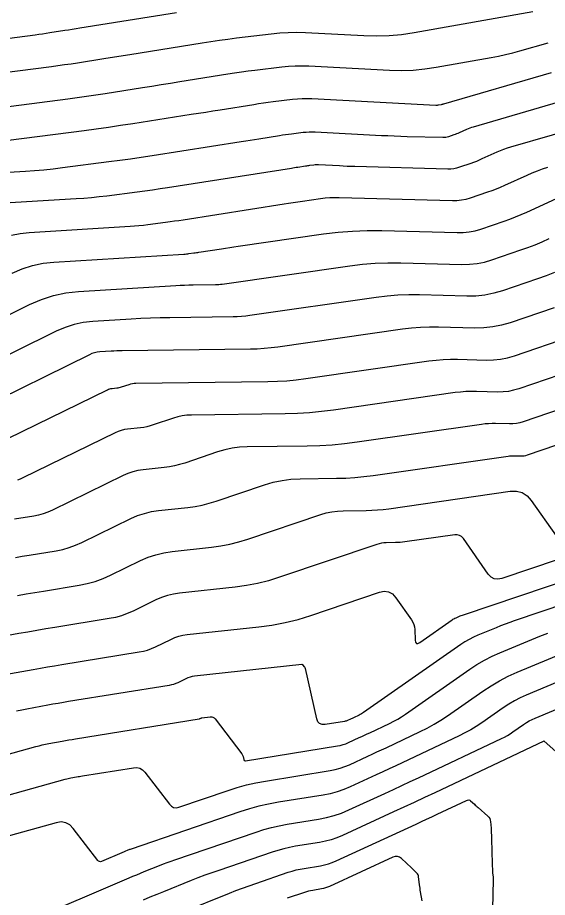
# Model space of a CAD drawing. Extents: x 1354696 to 1366163, y 660729 to 670380.
# Drawn here: x 1360341 to 1360397.3, y 664218.3 to 664311.9 of the extents above; entities that cross this region are included whole.
import ezdxf

# ---------------------------------------------------------------- set-up
doc = ezdxf.new("R2010")
doc.units = 0
doc.layers.add('R_Contours', color=7, linetype='Continuous')

msp = doc.modelspace()

# ---------------------------------------------------------------- linework, layer by layer
at = {"layer": 'R_Contours'}
for points in [[(1360395.767, 664312.466), (1360383.129, 664310.231), (1360381.804, 664310.036), (1360380.474, 664309.916), (1360379.14, 664309.872), (1360377.801, 664309.904), (1360371.599, 664310.227), (1360370.677, 664310.255), (1360369.756, 664310.243), (1360368.837, 664310.191), (1360367.919, 664310.099), (1360364.249, 664309.651), (1360363.332, 664309.535), (1360362.417, 664309.41), (1360361.502, 664309.277), (1360360.589, 664309.134), (1360352.894, 664307.899), (1360352.2, 664307.788), (1360351.505, 664307.677), (1360350.811, 664307.568), (1360350.117, 664307.459), (1360347.339, 664307.025), (1360346.645, 664306.919), (1360345.949, 664306.817), (1360345.253, 664306.72), (1360344.557, 664306.628), (1360330.926, 664304.869)], [(1360337.03, 664309.283), (1360342.818, 664310.03), (1360343.215, 664310.083), (1360343.612, 664310.138), (1360344.008, 664310.196), (1360344.403, 664310.256), (1360345.985, 664310.503), (1360346.381, 664310.565), (1360346.776, 664310.628), (1360347.171, 664310.691), (1360347.567, 664310.754), (1360357.845, 664312.405)], [(1360334.218, 664301.667), (1360346.295, 664303.226), (1360347.292, 664303.358), (1360348.287, 664303.497), (1360349.282, 664303.642), (1360350.276, 664303.794), (1360354.249, 664304.414), (1360355.242, 664304.57), (1360356.235, 664304.727), (1360357.228, 664304.884), (1360358.22, 664305.043), (1360363.333, 664305.864), (1360364.047, 664305.976), (1360364.761, 664306.08), (1360365.477, 664306.178), (1360366.193, 664306.268), (1360369.06, 664306.618), (1360369.778, 664306.69), (1360370.496, 664306.731), (1360371.216, 664306.74), (1360371.937, 664306.718), (1360380.535, 664306.27), (1360381.782, 664306.24), (1360383.024, 664306.281), (1360384.262, 664306.393), (1360385.495, 664306.575), (1360391.344, 664307.609), (1360392.112, 664307.755), (1360392.874, 664307.922), (1360393.632, 664308.109), (1360394.386, 664308.316), (1360397.389, 664309.185)], [(1360397.716, 664305.964), (1360386.276, 664302.653), (1360386.207, 664302.635), (1360386.139, 664302.618), (1360386.07, 664302.603), (1360386, 664302.589), (1360385.721, 664302.54), (1360385.651, 664302.53), (1360385.581, 664302.523), (1360385.511, 664302.521), (1360385.44, 664302.523), (1360372.274, 664303.209), (1360371.755, 664303.225), (1360371.236, 664303.218), (1360370.719, 664303.189), (1360370.202, 664303.137), (1360368.137, 664302.885), (1360367.621, 664302.82), (1360367.106, 664302.75), (1360366.591, 664302.674), (1360366.077, 664302.594), (1360362.5, 664302.02), (1360361.732, 664301.897), (1360360.965, 664301.775), (1360360.197, 664301.654), (1360359.429, 664301.533), (1360353.212, 664300.562), (1360351.919, 664300.365), (1360350.625, 664300.176), (1360349.33, 664299.996), (1360348.033, 664299.824), (1360339.975, 664298.784)], [(1360336.964, 664295.228), (1360341.782, 664295.525), (1360342.772, 664295.594), (1360343.76, 664295.679), (1360344.747, 664295.782), (1360345.732, 664295.9), (1360350.665, 664296.537), (1360351.815, 664296.689), (1360352.964, 664296.849), (1360354.111, 664297.017), (1360355.258, 664297.192), (1360364.755, 664298.675), (1360365.225, 664298.749), (1360365.694, 664298.823), (1360366.164, 664298.898), (1360366.633, 664298.973), (1360368.821, 664299.324), (1360369.135, 664299.373), (1360369.45, 664299.419), (1360369.765, 664299.462), (1360370.081, 664299.502), (1360371.344, 664299.656), (1360371.66, 664299.688), (1360371.977, 664299.706), (1360372.294, 664299.71), (1360372.611, 664299.7), (1360379.656, 664299.333), (1360380.342, 664299.299), (1360381.028, 664299.27), (1360381.714, 664299.245), (1360382.4, 664299.225), (1360386.208, 664299.122), (1360386.362, 664299.125), (1360386.514, 664299.141), (1360386.664, 664299.171), (1360386.812, 664299.214), (1360387.399, 664299.414), (1360387.545, 664299.466), (1360387.689, 664299.522), (1360387.833, 664299.581), (1360387.974, 664299.644), (1360388.732, 664299.99), (1360388.907, 664300.066), (1360389.084, 664300.136), (1360389.263, 664300.199), (1360389.445, 664300.255), (1360399.983, 664303.304)], [(1360402.25, 664300.645), (1360393.392, 664298.082), (1360393.017, 664297.966), (1360392.647, 664297.836), (1360392.281, 664297.693), (1360391.921, 664297.536), (1360390.357, 664296.82), (1360390.064, 664296.69), (1360389.769, 664296.568), (1360389.471, 664296.454), (1360389.169, 664296.347), (1360387.958, 664295.933), (1360387.653, 664295.843), (1360387.344, 664295.782), (1360387.03, 664295.749), (1360386.713, 664295.743), (1360376.847, 664296.009), (1360376.433, 664296.021), (1360376.02, 664296.037), (1360375.607, 664296.054), (1360375.194, 664296.074), (1360372.948, 664296.191), (1360372.832, 664296.195), (1360372.717, 664296.193), (1360372.601, 664296.187), (1360372.486, 664296.175), (1360372.025, 664296.119), (1360371.91, 664296.105), (1360371.795, 664296.089), (1360371.68, 664296.072), (1360371.565, 664296.054), (1360370.766, 664295.926), (1360370.595, 664295.899), (1360370.424, 664295.871), (1360370.252, 664295.844), (1360370.081, 664295.817), (1360356.92, 664293.762), (1360356.112, 664293.638), (1360355.303, 664293.52), (1360354.493, 664293.407), (1360353.682, 664293.3), (1360350.438, 664292.881), (1360349.626, 664292.783), (1360348.813, 664292.699), (1360347.999, 664292.629), (1360347.183, 664292.572), (1360339.581, 664292.104)], [(1360397.34, 664295.908), (1360396.771, 664295.732), (1360396.21, 664295.536), (1360395.656, 664295.319), (1360395.11, 664295.081), (1360392.739, 664293.996), (1360392.296, 664293.8), (1360391.848, 664293.615), (1360391.396, 664293.441), (1360390.94, 664293.279), (1360389.104, 664292.652), (1360388.642, 664292.516), (1360388.173, 664292.423), (1360387.698, 664292.373), (1360387.217, 664292.365), (1360375.151, 664292.69), (1360374.66, 664292.692), (1360374.17, 664292.675), (1360373.682, 664292.636), (1360373.194, 664292.576), (1360371.247, 664292.297), (1360370.761, 664292.227), (1360370.274, 664292.155), (1360369.788, 664292.081), (1360369.302, 664292.006), (1360358.583, 664290.331), (1360358.112, 664290.26), (1360357.642, 664290.191), (1360357.171, 664290.125), (1360356.699, 664290.063), (1360354.812, 664289.819), (1360354.34, 664289.762), (1360353.867, 664289.713), (1360353.393, 664289.672), (1360352.919, 664289.639), (1360342.199, 664288.98), (1360341.245, 664288.875), (1360340.316, 664288.677)], [(1360340.383, 664284.679), (1360341.447, 664285.14), (1360342.541, 664285.49), (1360343.664, 664285.729), (1360344.817, 664285.856), (1360358.654, 664286.707), (1360358.787, 664286.716), (1360358.92, 664286.727), (1360359.053, 664286.741), (1360359.186, 664286.757), (1360359.716, 664286.826), (1360359.848, 664286.843), (1360359.981, 664286.862), (1360360.113, 664286.881), (1360360.245, 664286.901), (1360362.643, 664287.276), (1360363.086, 664287.344), (1360363.53, 664287.411), (1360363.974, 664287.477), (1360364.419, 664287.542), (1360373.501, 664288.844), (1360375.043, 664289.032), (1360376.588, 664289.155), (1360378.137, 664289.211), (1360379.69, 664289.202), (1360387.721, 664288.986), (1360388.366, 664288.997), (1360389.003, 664289.065), (1360389.631, 664289.189), (1360390.25, 664289.371), (1360392.71, 664290.211), (1360393.322, 664290.429), (1360393.928, 664290.662), (1360394.528, 664290.91), (1360395.122, 664291.172), (1360398.299, 664292.626)], [(1360335.984, 664278.27), (1360342.236, 664281.351), (1360343.483, 664281.892), (1360344.766, 664282.303), (1360346.083, 664282.583), (1360347.435, 664282.732), (1360357.786, 664283.368), (1360358.243, 664283.394), (1360358.701, 664283.413), (1360359.158, 664283.428), (1360359.616, 664283.436), (1360362.023, 664283.467), (1360362.194, 664283.472), (1360362.364, 664283.482), (1360362.533, 664283.498), (1360362.703, 664283.519), (1360376.304, 664285.47), (1360377.65, 664285.634), (1360379, 664285.741), (1360380.352, 664285.791), (1360381.708, 664285.783), (1360388.225, 664285.607), (1360389.034, 664285.621), (1360389.832, 664285.706), (1360390.62, 664285.862), (1360391.396, 664286.09), (1360394.48, 664287.144), (1360395.248, 664287.417), (1360396.008, 664287.708), (1360396.76, 664288.019), (1360397.505, 664288.349)], [(1360398.087, 664284.755), (1360397.174, 664284.404), (1360396.251, 664284.076), (1360392.542, 664282.809), (1360391.608, 664282.535), (1360390.662, 664282.347), (1360389.702, 664282.245), (1360388.729, 664282.228), (1360383.726, 664282.363), (1360382.567, 664282.37), (1360381.411, 664282.328), (1360380.258, 664282.236), (1360379.108, 664282.096), (1360365.67, 664280.169), (1360365.223, 664280.112), (1360364.775, 664280.07), (1360364.325, 664280.042), (1360363.875, 664280.029), (1360357.149, 664279.944), (1360356.124, 664279.925), (1360355.1, 664279.893), (1360354.076, 664279.849), (1360353.052, 664279.793), (1360348.958, 664279.541), (1360347.948, 664279.429), (1360346.963, 664279.22), (1360346.004, 664278.913), (1360345.072, 664278.509), (1360336.294, 664274.183)], [(1360398.021, 664281.008), (1360393.345, 664279.411), (1360392.427, 664279.142), (1360391.496, 664278.957), (1360390.552, 664278.856), (1360389.596, 664278.84), (1360385.744, 664278.944), (1360384.782, 664278.949), (1360383.823, 664278.914), (1360382.866, 664278.838), (1360381.911, 664278.722), (1360368.638, 664276.818), (1360367.913, 664276.726), (1360367.186, 664276.658), (1360366.457, 664276.613), (1360365.727, 664276.592), (1360352.091, 664276.42), (1360351.794, 664276.414), (1360351.497, 664276.405), (1360351.201, 664276.392), (1360350.904, 664276.376), (1360349.719, 664276.303), (1360349.426, 664276.271), (1360349.141, 664276.21), (1360348.863, 664276.121), (1360348.593, 664276.004), (1360336.605, 664270.096)], [(1360338.37, 664266.344), (1360350.521, 664272.279), (1360350.638, 664272.33), (1360350.758, 664272.37), (1360350.881, 664272.4), (1360351.007, 664272.419), (1360351.518, 664272.474), (1360351.645, 664272.492), (1360351.77, 664272.516), (1360351.894, 664272.547), (1360352.017, 664272.584), (1360352.819, 664272.855), (1360352.994, 664272.907), (1360353.172, 664272.944), (1360353.352, 664272.968), (1360353.534, 664272.977), (1360367.578, 664273.155), (1360368.589, 664273.184), (1360369.597, 664273.246), (1360370.603, 664273.341), (1360371.606, 664273.468), (1360384.715, 664275.348), (1360385.474, 664275.441), (1360386.234, 664275.501), (1360386.997, 664275.529), (1360387.762, 664275.524), (1360390.824, 664275.442), (1360391.585, 664275.455), (1360392.335, 664275.535), (1360393.075, 664275.682), (1360393.805, 664275.896), (1360399.792, 664277.941)], [(1360401.562, 664274.873), (1360394.265, 664272.38), (1360393.723, 664272.221), (1360393.174, 664272.112), (1360392.617, 664272.053), (1360392.053, 664272.043), (1360389.78, 664272.105), (1360389.212, 664272.108), (1360388.646, 664272.087), (1360388.081, 664272.043), (1360387.518, 664271.974), (1360374.573, 664270.117), (1360373.292, 664269.955), (1360372.008, 664269.834), (1360370.721, 664269.755), (1360369.43, 664269.718), (1360359.453, 664269.592), (1360358.962, 664269.566), (1360358.478, 664269.503), (1360358, 664269.402), (1360357.529, 664269.263), (1360355.374, 664268.535), (1360355.044, 664268.434), (1360354.711, 664268.351), (1360354.374, 664268.286), (1360354.032, 664268.24), (1360352.659, 664268.091), (1360352.32, 664268.04), (1360351.989, 664267.96), (1360351.666, 664267.851), (1360351.352, 664267.714), (1360341.512, 664262.908), (1360341.227, 664262.781), (1360340.935, 664262.676)], [(1360404.262, 664272.123), (1360394.725, 664268.865), (1360394.372, 664268.761), (1360394.013, 664268.69), (1360393.65, 664268.651), (1360393.281, 664268.645), (1360391.798, 664268.685), (1360391.427, 664268.687), (1360391.058, 664268.674), (1360390.689, 664268.645), (1360390.321, 664268.6), (1360377.067, 664266.699), (1360375.745, 664266.531), (1360374.421, 664266.406), (1360373.093, 664266.325), (1360371.761, 664266.287), (1360365.372, 664266.206), (1360364.573, 664266.165), (1360363.784, 664266.062), (1360363.006, 664265.897), (1360362.239, 664265.671), (1360358.73, 664264.486), (1360358.194, 664264.321), (1360357.652, 664264.186), (1360357.103, 664264.08), (1360356.547, 664264.005), (1360354.311, 664263.764), (1360353.759, 664263.68), (1360353.22, 664263.55), (1360352.694, 664263.373), (1360352.182, 664263.149), (1360344.654, 664259.472), (1360344.18, 664259.261), (1360343.695, 664259.087), (1360343.198, 664258.95), (1360342.69, 664258.848), (1360340.634, 664258.516)], [(1360340.741, 664254.459), (1360341.459, 664254.581), (1360342.177, 664254.699), (1360345.051, 664255.164), (1360345.761, 664255.306), (1360346.456, 664255.498), (1360347.134, 664255.742), (1360347.796, 664256.036), (1360353.013, 664258.584), (1360353.723, 664258.894), (1360354.451, 664259.139), (1360355.197, 664259.32), (1360355.963, 664259.436), (1360359.061, 664259.77), (1360359.831, 664259.875), (1360360.592, 664260.021), (1360361.344, 664260.208), (1360362.087, 664260.436), (1360367.219, 664262.169), (1360368.146, 664262.443), (1360369.087, 664262.642), (1360370.04, 664262.767), (1360371.006, 664262.816), (1360374.895, 664262.866), (1360375.866, 664262.894), (1360376.835, 664262.953), (1360377.801, 664263.044), (1360378.765, 664263.166), (1360393.125, 664265.226), (1360393.297, 664265.247), (1360393.469, 664265.26), (1360393.642, 664265.267), (1360393.816, 664265.266), (1360394.51, 664265.247), (1360394.682, 664265.25), (1360394.852, 664265.268), (1360395.02, 664265.301), (1360395.186, 664265.35), (1360406.012, 664269.048)], [(1360340.954, 664250.413), (1360341.875, 664250.575), (1360342.797, 664250.731), (1360343.719, 664250.883), (1360347.506, 664251.496), (1360348.372, 664251.668), (1360349.218, 664251.903), (1360350.045, 664252.199), (1360350.852, 664252.558), (1360354.04, 664254.115), (1360354.848, 664254.468), (1360355.676, 664254.747), (1360356.527, 664254.952), (1360357.398, 664255.084), (1360361.576, 664255.536), (1360362.56, 664255.669), (1360363.533, 664255.856), (1360364.494, 664256.095), (1360365.443, 664256.387), (1360373.2, 664259.007), (1360373.784, 664259.179), (1360374.375, 664259.304), (1360374.975, 664259.382), (1360375.583, 664259.414), (1360378.029, 664259.445), (1360378.64, 664259.462), (1360379.249, 664259.5), (1360379.857, 664259.557), (1360380.463, 664259.634), (1360393.357, 664261.483), (1360394.031, 664261.499), (1360394.63, 664261.342), (1360395.155, 664261.013), (1360395.605, 664260.512), (1360398.26, 664256.737)], [(1360398.467, 664254.233), (1360392.474, 664252.213), (1360392.046, 664252.129), (1360391.663, 664252.18), (1360391.324, 664252.366), (1360391.029, 664252.687), (1360388.374, 664256.461), (1360388.189, 664256.667), (1360387.974, 664256.802), (1360387.728, 664256.866), (1360387.451, 664256.86), (1360382.162, 664256.101), (1360381.913, 664256.07), (1360381.664, 664256.046), (1360381.414, 664256.031), (1360381.163, 664256.024), (1360380.159, 664256.011), (1360379.91, 664255.998), (1360379.664, 664255.966), (1360379.421, 664255.915), (1360379.182, 664255.844), (1360368.8, 664252.338), (1360367.644, 664251.982), (1360366.473, 664251.69), (1360365.289, 664251.464), (1360364.09, 664251.301), (1360358.19, 664250.664), (1360357.53, 664250.564), (1360356.887, 664250.408), (1360356.259, 664250.197), (1360355.648, 664249.93), (1360353.234, 664248.751), (1360352.623, 664248.479), (1360351.997, 664248.255), (1360351.357, 664248.077), (1360350.701, 664247.947), (1360344.929, 664247.013), (1360343.969, 664246.855), (1360343.009, 664246.692), (1360342.05, 664246.524), (1360341.092, 664246.351), (1360337.261, 664245.649)], [(1360339.604, 664241.988), (1360342.629, 664242.542), (1360343.385, 664242.679), (1360344.142, 664242.811), (1360344.9, 664242.94), (1360345.659, 664243.065), (1360353.896, 664244.398), (1360354.341, 664244.486), (1360354.777, 664244.607), (1360355.201, 664244.759), (1360355.616, 664244.944), (1360357.256, 664245.744), (1360357.671, 664245.926), (1360358.097, 664246.069), (1360358.534, 664246.175), (1360358.982, 664246.243), (1360366.604, 664247.066), (1360368.018, 664247.258), (1360369.414, 664247.525), (1360370.794, 664247.869), (1360372.157, 664248.288), (1360379.444, 664250.749), (1360379.963, 664250.852), (1360380.429, 664250.79), (1360380.841, 664250.565), (1360381.2, 664250.175), (1360382.866, 664247.806), (1360383.009, 664247.569), (1360383.114, 664247.32), (1360383.181, 664247.058), (1360383.211, 664246.783), (1360383.251, 664245.657), (1360383.289, 664245.431), (1360383.382, 664245.315), (1360383.53, 664245.311), (1360383.733, 664245.416), (1360387.17, 664247.811), (1360387.272, 664247.878), (1360387.376, 664247.939), (1360387.483, 664247.994), (1360387.594, 664248.044), (1360388.042, 664248.231), (1360388.154, 664248.277), (1360388.267, 664248.321), (1360388.381, 664248.363), (1360388.496, 664248.402), (1360400.165, 664252.335)], [(1360402.078, 664250.51), (1360393.795, 664247.718), (1360393.303, 664247.548), (1360392.815, 664247.368), (1360392.33, 664247.18), (1360391.848, 664246.984), (1360389.928, 664246.181), (1360389.455, 664245.968), (1360388.994, 664245.731), (1360388.548, 664245.469), (1360388.114, 664245.184), (1360377.754, 664237.965), (1360377.639, 664237.889), (1360377.522, 664237.818), (1360377.402, 664237.752), (1360377.279, 664237.69), (1360376.69, 664237.413), (1360376.611, 664237.375), (1360376.532, 664237.338), (1360376.452, 664237.301), (1360376.373, 664237.265), (1360376.055, 664237.119), (1360375.975, 664237.085), (1360375.893, 664237.057), (1360375.81, 664237.034), (1360375.724, 664237.018), (1360373.684, 664236.687), (1360373.35, 664236.68), (1360373.089, 664236.779), (1360372.899, 664236.984), (1360372.78, 664237.296), (1360371.566, 664242.631), (1360371.552, 664242.681), (1360371.533, 664242.728), (1360371.509, 664242.773), (1360371.479, 664242.816), (1360371.352, 664242.983), (1360371.318, 664243.018), (1360371.278, 664243.042), (1360371.234, 664243.054), (1360371.184, 664243.055), (1360359.774, 664241.822), (1360359.538, 664241.786), (1360359.307, 664241.73), (1360359.082, 664241.655), (1360358.863, 664241.559), (1360357.999, 664241.137), (1360357.78, 664241.039), (1360357.556, 664240.959), (1360357.326, 664240.895), (1360357.091, 664240.849), (1360346.388, 664239.117), (1360345.831, 664239.025), (1360345.276, 664238.931), (1360344.72, 664238.834), (1360344.165, 664238.733), (1360341.947, 664238.327), (1360341.394, 664238.219), (1360340.844, 664238.099)], [(1360329.541, 664230.639), (1360342.893, 664234.345), (1360343.239, 664234.437), (1360343.588, 664234.521), (1360343.938, 664234.597), (1360344.29, 664234.666), (1360345.702, 664234.925), (1360346.055, 664234.989), (1360346.409, 664235.051), (1360346.763, 664235.111), (1360347.117, 664235.169), (1360360.286, 664237.3), (1360360.311, 664237.305), (1360360.335, 664237.311), (1360360.358, 664237.32), (1360360.381, 664237.33), (1360360.471, 664237.374), (1360360.494, 664237.384), (1360360.518, 664237.392), (1360360.542, 664237.397), (1360360.566, 664237.401), (1360361.454, 664237.497), (1360361.603, 664237.496), (1360361.737, 664237.46), (1360361.855, 664237.388), (1360361.958, 664237.281), (1360364.799, 664233.571), (1360364.845, 664233.504), (1360364.883, 664233.433), (1360364.913, 664233.358), (1360364.935, 664233.279), (1360365.008, 664232.958), (1360365.035, 664232.889), (1360365.077, 664232.844), (1360365.134, 664232.822), (1360365.208, 664232.823), (1360374.97, 664234.407), (1360375.275, 664234.467), (1360375.574, 664234.548), (1360375.867, 664234.648), (1360376.154, 664234.768), (1360377.288, 664235.29), (1360377.571, 664235.421), (1360377.854, 664235.553), (1360378.137, 664235.685), (1360378.419, 664235.818), (1360380.523, 664236.811), (1360380.963, 664237.029), (1360381.392, 664237.266), (1360381.811, 664237.52), (1360382.22, 664237.793), (1360389.057, 664242.557), (1360389.824, 664243.061), (1360390.613, 664243.523), (1360391.426, 664243.941), (1360392.262, 664244.318), (1360395.655, 664245.737), (1360396.506, 664246.084), (1360397.363, 664246.416)], [(1360331.794, 664226.915), (1360346.033, 664230.867), (1360346.182, 664230.907), (1360346.332, 664230.943), (1360346.482, 664230.976), (1360346.633, 664231.005), (1360347.239, 664231.116), (1360347.391, 664231.144), (1360347.542, 664231.17), (1360347.694, 664231.196), (1360347.846, 664231.221), (1360353.271, 664232.099), (1360353.633, 664232.114), (1360353.958, 664232.038), (1360354.247, 664231.87), (1360354.5, 664231.61), (1360357.1, 664228.214), (1360357.313, 664227.999), (1360357.554, 664227.876), (1360357.822, 664227.845), (1360358.119, 664227.905), (1360363.344, 664229.685), (1360364.323, 664229.996), (1360365.313, 664230.266), (1360366.314, 664230.493), (1360367.324, 664230.679), (1360374.216, 664231.797), (1360374.741, 664231.9), (1360375.255, 664232.038), (1360375.759, 664232.211), (1360376.252, 664232.418), (1360378.202, 664233.316), (1360378.69, 664233.541), (1360379.176, 664233.767), (1360379.663, 664233.995), (1360380.149, 664234.223), (1360383.768, 664235.931), (1360384.524, 664236.307), (1360385.263, 664236.714), (1360385.983, 664237.152), (1360386.686, 664237.62), (1360390.448, 664240.241), (1360391.319, 664240.815), (1360392.218, 664241.34), (1360393.143, 664241.816), (1360394.094, 664242.244), (1360400.749, 664245.028)], [(1360406.043, 664244.403), (1360395.05, 664239.804), (1360394.415, 664239.519), (1360393.798, 664239.201), (1360393.199, 664238.851), (1360392.618, 664238.468), (1360390.328, 664236.873), (1360389.748, 664236.487), (1360389.154, 664236.126), (1360388.545, 664235.79), (1360387.921, 664235.48), (1360381.878, 664232.629), (1360381.189, 664232.305), (1360380.499, 664231.982), (1360379.808, 664231.661), (1360379.117, 664231.342), (1360376.35, 664230.068), (1360375.65, 664229.774), (1360374.936, 664229.529), (1360374.207, 664229.333), (1360373.462, 664229.187), (1360368.702, 664228.414), (1360367.663, 664228.223), (1360366.635, 664227.99), (1360365.618, 664227.713), (1360364.611, 664227.393), (1360353.021, 664223.444), (1360352.939, 664223.415), (1360352.857, 664223.386), (1360352.776, 664223.355), (1360352.695, 664223.323), (1360352.373, 664223.193), (1360352.292, 664223.161), (1360352.212, 664223.128), (1360352.132, 664223.094), (1360352.052, 664223.06), (1360349.891, 664222.135), (1360349.774, 664222.102), (1360349.668, 664222.109), (1360349.572, 664222.155), (1360349.486, 664222.241), (1360346.886, 664225.637), (1360346.507, 664226.021), (1360346.077, 664226.251), (1360345.596, 664226.327), (1360345.062, 664226.248), (1360334.047, 664223.191)], [(1360341.96, 664215.732), (1360352.819, 664220.382), (1360353.221, 664220.553), (1360353.624, 664220.721), (1360354.028, 664220.888), (1360354.433, 664221.052), (1360356.054, 664221.704), (1360356.46, 664221.864), (1360356.869, 664222.019), (1360357.279, 664222.168), (1360357.692, 664222.312), (1360366.323, 664225.253), (1360367.133, 664225.51), (1360367.952, 664225.733), (1360368.779, 664225.921), (1360369.615, 664226.074), (1360372.975, 664226.62), (1360373.807, 664226.783), (1360374.622, 664227.002), (1360375.42, 664227.276), (1360376.202, 664227.604), (1360380.031, 664229.367), (1360380.927, 664229.781), (1360381.821, 664230.197), (1360382.715, 664230.614), (1360383.608, 664231.034), (1360392.437, 664235.2), (1360392.749, 664235.355), (1360393.054, 664235.523), (1360393.351, 664235.704), (1360393.642, 664235.897), (1360394.788, 664236.696), (1360395.079, 664236.887), (1360395.379, 664237.063), (1360395.688, 664237.222), (1360396.005, 664237.365), (1360404.498, 664240.918)], [(1360399.185, 664232.956), (1360396.983, 664234.933), (1360396.981, 664234.933), (1360396.96, 664234.924), (1360396.952, 664234.92), (1360385.337, 664229.439), (1360384.241, 664228.924), (1360383.144, 664228.411), (1360382.046, 664227.901), (1360380.946, 664227.393), (1360375.516, 664224.893), (1360374.925, 664224.644), (1360374.32, 664224.437), (1360373.703, 664224.271), (1360373.073, 664224.147), (1360370.528, 664223.735), (1360369.895, 664223.618), (1360369.269, 664223.476), (1360368.649, 664223.307), (1360368.036, 664223.112), (1360362.362, 664221.179), (1360361.619, 664220.92), (1360360.88, 664220.652), (1360360.144, 664220.373), (1360359.413, 664220.085), (1360356.493, 664218.91), (1360355.764, 664218.615), (1360355.036, 664218.315), (1360354.31, 664218.012)], [(1360358.553, 664216.769), (1360363.485, 664218.752), (1360364.185, 664219.028), (1360364.888, 664219.294), (1360365.594, 664219.551), (1360366.305, 664219.799), (1360369.748, 664220.972), (1360370.164, 664221.104), (1360370.586, 664221.219), (1360371.011, 664221.316), (1360371.441, 664221.395), (1360373.171, 664221.675), (1360373.599, 664221.759), (1360374.018, 664221.872), (1360374.429, 664222.013), (1360374.831, 664222.182), (1360383.343, 664226.101), (1360383.906, 664226.361), (1360384.468, 664226.622), (1360385.03, 664226.885), (1360385.591, 664227.149), (1360388.715, 664228.623), (1360388.832, 664228.661), (1360388.944, 664228.663), (1360389.051, 664228.629), (1360389.152, 664228.559), (1360389.546, 664228.204), (1360389.645, 664228.116), (1360389.744, 664228.028), (1360389.844, 664227.94), (1360389.944, 664227.853), (1360390.978, 664226.951), (1360391.097, 664226.826), (1360391.186, 664226.687), (1360391.244, 664226.532), (1360391.271, 664226.362), (1360391.319, 664225.651), (1360391.331, 664225.473), (1360391.34, 664225.296), (1360391.348, 664225.118), (1360391.354, 664224.94), (1360391.383, 664223.969), (1360391.39, 664223.748), (1360391.397, 664223.527), (1360391.404, 664223.306), (1360391.412, 664223.085), (1360391.484, 664220.968), (1360391.487, 664220.904), (1360391.492, 664220.839), (1360391.498, 664220.775), (1360391.506, 664220.71), (1360391.542, 664220.453), (1360391.55, 664220.389), (1360391.555, 664220.324), (1360391.557, 664220.26), (1360391.557, 664220.195), (1360391.478, 664217.052)], [(1360384.008, 664217.957), (1360383.828, 664218.905), (1360383.795, 664219.087), (1360383.765, 664219.269), (1360383.739, 664219.451), (1360383.716, 664219.634), (1360383.612, 664220.531), (1360383.593, 664220.629), (1360383.558, 664220.718), (1360383.508, 664220.801), (1360383.442, 664220.876), (1360383.148, 664221.159), (1360383.074, 664221.23), (1360383, 664221.3), (1360382.926, 664221.37), (1360382.851, 664221.44), (1360381.788, 664222.428), (1360381.58, 664222.578), (1360381.36, 664222.652), (1360381.127, 664222.65), (1360380.883, 664222.573), (1360374.145, 664219.471), (1360373.933, 664219.381), (1360373.716, 664219.307), (1360373.494, 664219.248), (1360373.268, 664219.203), (1360372.355, 664219.055), (1360372.127, 664219.013), (1360371.903, 664218.962), (1360371.68, 664218.901), (1360371.46, 664218.831), (1360369.641, 664218.212)]]:
    msp.add_lwpolyline(points, dxfattribs=at)

doc.saveas('drawing.dxf')
